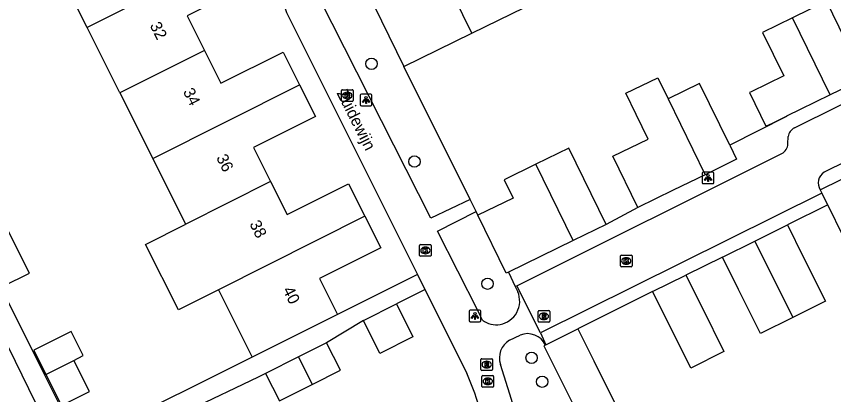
# Model space of a CAD drawing. Extents: x 157793 to 159380, y 380882 to 382313.
# Drawn here: x 158643.1 to 158713.3, y 381680 to 381712.5 of the extents above; entities that cross this region are included whole.
import ezdxf

# ---------------------------------------------------------------- set-up
doc = ezdxf.new("R2010")
doc.units = 0
for name, color, linetype in [('IMGEO_Boom', 7, 'Continuous'), ('IMGEO_Groenvoorziening', 7, 'Continuous'), ('IMGEO_Kolk', 7, 'Continuous'), ('IMGEO_Lichtpunt', 7, 'Continuous'), ('IMGEO_Muur', 7, 'Continuous'), ('IMGEO_Openbare_ruimte_label', 7, 'Continuous'), ('IMGEO_Pand', 7, 'Continuous'), ('IMGEO_Pand_nummerreeks', 7, 'Continuous'), ('IMGEO_Rijbaan_lokaal_open', 7, 'Continuous'), ('IMGEO_Rioolput', 7, 'Continuous'), ('IMGEO_Voetpad_open', 7, 'Continuous')]:
    doc.layers.add(name, color=color, linetype=linetype)

msp = doc.modelspace()

# ---------------------------------------------------------------- linework, layer by layer
at = {"layer": 'IMGEO_Boom'}
for centre in [(158673.638, 381708.459), (158677.327, 381700.058), (158683.606, 381689.565), (158687.389, 381683.204), (158688.296, 381681.148)]:
    msp.add_circle(centre, 0.489, dxfattribs=at)
at = {"layer": 'IMGEO_Groenvoorziening'}
for points in [[(158682.112, 381696.806), (158676.424, 381708.232)], [(158682.783, 381695.459), (158682.634, 381695.758)]]:
    msp.add_lwpolyline(points, dxfattribs=at)
at = {"layer": 'IMGEO_Kolk'}
for p, q in [((158671.062, 381705.305), (158671.062, 381706.157)), ((158671.137, 381706.231), (158671.989, 381706.231)), ((158672.063, 381706.157), (158672.063, 381705.305)), ((158671.573, 381705.451), (158671.548, 381705.451)), ((158671.55, 381706.011), (158671.575, 381706.011)), ((158671.989, 381705.231), (158671.137, 381705.231)), ((158677.767, 381692.001), (158677.767, 381692.853)), ((158677.842, 381692.927), (158678.694, 381692.927)), ((158678.768, 381692.853), (158678.768, 381692.001)), ((158678.278, 381692.147), (158678.253, 381692.147)), ((158678.255, 381692.707), (158678.28, 381692.707)), ((158678.694, 381691.927), (158677.842, 381691.927)), ((158695.018, 381691.096), (158695.018, 381691.948)), ((158695.093, 381692.022), (158695.945, 381692.022)), ((158695.506, 381691.802), (158695.531, 381691.802)), ((158696.019, 381691.948), (158696.019, 381691.096)), ((158695.945, 381691.022), (158695.093, 381691.022)), ((158695.529, 381691.242), (158695.504, 381691.242)), ((158683.126, 381680.752), (158683.126, 381681.604)), ((158683.201, 381681.678), (158684.053, 381681.678)), ((158684.127, 381681.604), (158684.127, 381680.752)), ((158683.637, 381680.898), (158683.612, 381680.898)), ((158683.614, 381681.458), (158683.639, 381681.458)), ((158684.053, 381680.678), (158683.201, 381680.678))]:
    msp.add_line(p, q, dxfattribs=at)
for points in [[(158671.062, 381705.305), (158671.062, 381706.157)], [(158671.137, 381706.231), (158671.989, 381706.231)], [(158672.063, 381706.157), (158672.063, 381705.305)], [(158671.383, 381705.931), (158671.506, 381705.931), (158671.506, 381705.78), (158671.636, 381705.931), (158671.8, 381705.931), (158671.654, 381705.78), (158671.807, 381705.531), (158671.655, 381705.531), (158671.57, 381705.695), (158671.506, 381705.628), (158671.506, 381705.531), (158671.383, 381705.531), (158671.383, 381705.931)], [(158671.989, 381705.231), (158671.137, 381705.231)], [(158677.767, 381692.001), (158677.767, 381692.853)], [(158677.842, 381692.927), (158678.694, 381692.927)], [(158678.768, 381692.853), (158678.768, 381692.001)], [(158678.088, 381692.627), (158678.211, 381692.627), (158678.211, 381692.476), (158678.341, 381692.627), (158678.505, 381692.627), (158678.359, 381692.476), (158678.512, 381692.227), (158678.36, 381692.227), (158678.275, 381692.391), (158678.211, 381692.324), (158678.211, 381692.227), (158678.088, 381692.227), (158678.088, 381692.627)], [(158678.694, 381691.927), (158677.842, 381691.927)], [(158695.018, 381691.096), (158695.018, 381691.948)], [(158695.093, 381692.022), (158695.945, 381692.022)], [(158695.339, 381691.722), (158695.462, 381691.722), (158695.462, 381691.571), (158695.592, 381691.722), (158695.756, 381691.722), (158695.61, 381691.571), (158695.763, 381691.322), (158695.611, 381691.322), (158695.526, 381691.486), (158695.462, 381691.419), (158695.462, 381691.322), (158695.339, 381691.322), (158695.339, 381691.722)], [(158696.019, 381691.948), (158696.019, 381691.096)], [(158695.945, 381691.022), (158695.093, 381691.022)], [(158683.126, 381680.752), (158683.126, 381681.604)], [(158683.201, 381681.678), (158684.053, 381681.678)], [(158684.127, 381681.604), (158684.127, 381680.752)], [(158683.447, 381681.378), (158683.57, 381681.378), (158683.57, 381681.227), (158683.7, 381681.378), (158683.864, 381681.378), (158683.718, 381681.227), (158683.871, 381680.978), (158683.719, 381680.978), (158683.634, 381681.142), (158683.57, 381681.075), (158683.57, 381680.978), (158683.447, 381680.978), (158683.447, 381681.378)], [(158684.053, 381680.678), (158683.201, 381680.678)]]:
    msp.add_lwpolyline(points, dxfattribs=at)
for centre, start, end in [((158671.139, 381706.155), 91.55205, 178.44795), ((158671.139, 381706.155), 91.55205, 178.44795), ((158671.987, 381706.155), 1.55205, 88.44795), ((158671.987, 381706.155), 1.55205, 88.44795), ((158671.139, 381705.307), 181.55205, 268.44795), ((158671.139, 381705.307), 181.55205, 268.44795), ((158671.987, 381705.307), 271.55205, 358.44795), ((158671.987, 381705.307), 271.55205, 358.44795), ((158677.844, 381692.851), 91.55205, 178.44795), ((158677.844, 381692.851), 91.55205, 178.44795), ((158678.692, 381692.851), 1.55205, 88.44795), ((158678.692, 381692.851), 1.55205, 88.44795), ((158677.844, 381692.003), 181.55205, 268.44795), ((158677.844, 381692.003), 181.55205, 268.44795), ((158678.692, 381692.003), 271.55205, 358.44795), ((158678.692, 381692.003), 271.55205, 358.44795), ((158695.095, 381691.946), 91.55205, 178.44795), ((158695.095, 381691.946), 91.55205, 178.44795), ((158695.943, 381691.946), 1.55205, 88.44795), ((158695.943, 381691.946), 1.55205, 88.44795), ((158695.095, 381691.098), 181.55205, 268.44795), ((158695.095, 381691.098), 181.55205, 268.44795), ((158695.943, 381691.098), 271.55205, 358.44795), ((158695.943, 381691.098), 271.55205, 358.44795), ((158683.203, 381681.602), 91.55205, 178.44795), ((158683.203, 381681.602), 91.55205, 178.44795), ((158684.051, 381681.602), 1.55205, 88.44795), ((158684.051, 381681.602), 1.55205, 88.44795), ((158683.203, 381680.754), 181.55205, 268.44795), ((158683.203, 381680.754), 181.55205, 268.44795), ((158684.051, 381680.754), 271.55205, 358.44795), ((158684.051, 381680.754), 271.55205, 358.44795)]:
    msp.add_arc(centre, 0.0765, start, end, dxfattribs=at)
for centre, major_axis, ratio, start_param, end_param in [((158671.549, 381705.731), (-0.387, 0.002), 0.722429, 4.712389, 7.853982), ((158671.574, 381705.731), (-0.39, 0.002), 0.717154, 1.570796, 4.712389), ((158678.254, 381692.427), (-0.387, 0.002), 0.722429, 4.712389, 7.853982), ((158678.279, 381692.427), (-0.39, 0.002), 0.717154, 1.570796, 4.712389), ((158695.505, 381691.522), (-0.387, 0.002), 0.722429, 4.712389, 7.853982), ((158695.53, 381691.522), (-0.39, 0.002), 0.717154, 1.570796, 4.712389), ((158683.613, 381681.178), (-0.387, 0.002), 0.722429, 4.712389, 7.853982), ((158683.638, 381681.178), (-0.39, 0.002), 0.717154, 1.570796, 4.712389)]:
    msp.add_ellipse(centre, major_axis=major_axis, ratio=ratio, start_param=start_param, end_param=end_param, dxfattribs=at)
at = {"layer": 'IMGEO_Lichtpunt'}
for p, q in [((158672.682, 381705.759), (158672.682, 381704.952)), ((158672.682, 381705.759), (158672.682, 381704.952)), ((158673.584, 381705.854), (158672.776, 381705.854)), ((158673.584, 381705.854), (158672.776, 381705.854)), ((158673.678, 381704.952), (158673.678, 381705.759)), ((158673.678, 381704.952), (158673.678, 381705.759)), ((158672.776, 381704.858), (158673.584, 381704.858)), ((158672.776, 381704.858), (158673.584, 381704.858)), ((158702.038, 381699.062), (158702.038, 381698.255)), ((158702.038, 381699.062), (158702.038, 381698.255)), ((158702.94, 381699.157), (158702.132, 381699.157)), ((158702.94, 381699.157), (158702.132, 381699.157)), ((158703.034, 381698.255), (158703.034, 381699.062)), ((158703.034, 381698.255), (158703.034, 381699.062)), ((158702.132, 381698.161), (158702.94, 381698.161)), ((158702.132, 381698.161), (158702.94, 381698.161)), ((158682.025, 381687.203), (158682.025, 381686.396)), ((158682.025, 381687.203), (158682.025, 381686.396)), ((158682.927, 381687.298), (158682.119, 381687.298)), ((158682.927, 381687.298), (158682.119, 381687.298)), ((158683.021, 381686.396), (158683.021, 381687.203)), ((158683.021, 381686.396), (158683.021, 381687.203)), ((158682.119, 381686.302), (158682.927, 381686.302)), ((158682.119, 381686.302), (158682.927, 381686.302))]:
    msp.add_line(p, q, dxfattribs=at)
for points in [[(158673.056, 381705.423), (158673.095, 381705.395), (158672.907, 381705.133), (158672.869, 381705.16), (158673.056, 381705.423)], [(158673.158, 381705.375), (158673.205, 381705.375), (158673.205, 381705.053), (158673.158, 381705.053), (158673.158, 381705.375)], [(158673.268, 381705.395), (158673.306, 381705.422), (158673.493, 381705.16), (158673.454, 381705.132), (158673.268, 381705.395)], [(158702.412, 381698.726), (158702.451, 381698.698), (158702.263, 381698.436), (158702.225, 381698.463), (158702.412, 381698.726)], [(158702.514, 381698.678), (158702.561, 381698.678), (158702.561, 381698.356), (158702.514, 381698.356), (158702.514, 381698.678)], [(158702.624, 381698.698), (158702.662, 381698.725), (158702.849, 381698.463), (158702.81, 381698.435), (158702.624, 381698.698)], [(158682.399, 381686.867), (158682.438, 381686.839), (158682.25, 381686.577), (158682.212, 381686.604), (158682.399, 381686.867)], [(158682.501, 381686.819), (158682.548, 381686.819), (158682.548, 381686.497), (158682.501, 381686.497), (158682.501, 381686.819)], [(158682.611, 381686.839), (158682.649, 381686.866), (158682.836, 381686.604), (158682.797, 381686.576), (158682.611, 381686.839)]]:
    msp.add_lwpolyline(points, dxfattribs=at)
for centre in [(158673.181, 381705.557), (158702.537, 381698.86), (158682.524, 381687.001)]:
    msp.add_circle(centre, 0.0994, dxfattribs=at)
for centre, start, end in [((158672.776, 381705.759), 90, 180), ((158672.776, 381705.759), 90, 180), ((158673.584, 381705.759), 0, 90), ((158673.584, 381705.759), 0, 90), ((158672.776, 381704.952), 180, 270), ((158672.776, 381704.952), 180, 270), ((158673.584, 381704.952), 270, 0), ((158673.584, 381704.952), 270, 360), ((158702.132, 381699.062), 90, 180), ((158702.132, 381699.062), 90, 180), ((158702.94, 381699.062), 0, 90), ((158702.94, 381699.062), 0, 90), ((158702.132, 381698.255), 180, 270), ((158702.132, 381698.255), 180, 270), ((158702.94, 381698.255), 270, 0), ((158702.94, 381698.255), 270, 360), ((158682.119, 381687.203), 90, 180), ((158682.119, 381687.203), 90, 180), ((158682.927, 381687.203), 0, 90), ((158682.927, 381687.203), 0, 90), ((158682.119, 381686.396), 180, 270), ((158682.119, 381686.396), 180, 270), ((158682.927, 381686.396), 270, 0), ((158682.927, 381686.396), 270, 360)]:
    msp.add_arc(centre, 0.0946, start, end, dxfattribs=at)
at = {"layer": 'IMGEO_Muur'}
msp.add_lwpolyline([(158680.945, 381683.653), (158681.834, 381681.877)], dxfattribs=at)
msp.add_arc((158649.963, 381668.601), 34.526, 10.34907, 22.61497, dxfattribs=at)
at = {"layer": 'IMGEO_Pand'}
for points in [[(158682.263, 381711.081), (158678.431, 381718.934)], [(158649.227, 381711.582), (158646.331, 381717.367)], [(158661.865, 381717.927), (158649.227, 381711.582)], [(158661.865, 381717.927), (158663.192, 381715.276), (158657.807, 381712.58), (158659.303, 381709.592)], [(158672.592, 381716.085), (158676.424, 381708.232)], [(158682.263, 381711.081), (158687.952, 381713.857)], [(158715.931, 381707.202), (158712.697, 381713.83), (158709.789, 381712.411)], [(158709.789, 381712.411), (158707.216, 381711.155), (158709.038, 381707.422), (158706.245, 381706.059), (158706.087, 381705.991), (158707.503, 381703.089), (158708.068, 381703.365), (158709.259, 381703.946)], [(158713.024, 381705.783), (158709.789, 381712.411)], [(158652.046, 381705.949), (158649.227, 381711.582)], [(158676.424, 381708.232), (158682.263, 381711.081)], [(158659.303, 381709.592), (158652.046, 381705.949)], [(158659.303, 381709.592), (158660.707, 381706.786), (158666.049, 381709.46), (158667.461, 381706.638)], [(158696.514, 381696.119), (158694.371, 381700.515), (158697.407, 381701.996), (158696.378, 381704.104), (158695.489, 381705.926), (158698.218, 381707.258), (158699.107, 381705.436)], [(158715.931, 381707.202), (158713.024, 381705.783)], [(158654.866, 381700.315), (158667.461, 381706.638)], [(158667.461, 381706.638), (158668.821, 381703.922), (158663.513, 381701.265), (158664.977, 381698.341)], [(158704.399, 381701.46), (158701.814, 381706.757), (158699.107, 381705.436)], [(158652.046, 381705.949), (158654.866, 381700.315)], [(158699.107, 381705.436), (158702.282, 381698.933)], [(158713.024, 381705.783), (158710.45, 381704.527), (158709.339, 381703.985), (158709.259, 381703.946)], [(158693.779, 381694.656), (158690.583, 381701.206), (158687.755, 381699.826)], [(158704.399, 381701.46), (158704.988, 381700.254), (158702.282, 381698.933)], [(158657.686, 381694.68), (158654.866, 381700.315)], [(158687.755, 381699.826), (158685.031, 381698.496), (158685.796, 381696.929), (158682.783, 381695.459)], [(158690.951, 381693.276), (158687.755, 381699.826)], [(158712.167, 381697.62), (158717.615, 381700.328)], [(158717.615, 381700.328), (158720.371, 381694.785), (158717.658, 381693.436), (158718.111, 381692.524), (158715.376, 381691.164), (158714.172, 381693.587), (158712.807, 381696.333)], [(158702.282, 381698.933), (158699.552, 381697.601), (158696.514, 381696.119)], [(158664.977, 381698.341), (158657.686, 381694.68)], [(158664.977, 381698.341), (158666.391, 381695.516), (158671.67, 381698.159), (158673.073, 381695.356)], [(158712.167, 381697.62), (158712.307, 381697.338)], [(158712.807, 381696.333), (158712.307, 381697.338)], [(158673.073, 381695.356), (158660.506, 381689.047)], [(158673.073, 381695.356), (158674.43, 381692.646), (158669.172, 381690.014), (158670.716, 381686.929)], [(158685.402, 381690.569), (158685.214, 381690.477), (158682.783, 381695.459)], [(158640.113, 381693.125), (158641.486, 381690.38), (158641.902, 381689.549), (158642.004, 381689.346), (158644.275, 381690.482), (158644.173, 381690.686), (158642.383, 381694.262)], [(158660.506, 381689.047), (158657.061, 381687.317), (158654.235, 381692.947), (158657.686, 381694.68)], [(158693.779, 381694.656), (158690.951, 381693.276)], [(158706.56, 381693.233), (158709.346, 381694.618)], [(158709.346, 381694.618), (158710.713, 381691.867), (158712.606, 381688.06), (158709.818, 381686.675)], [(158690.951, 381693.276), (158685.402, 381690.569)], [(158703.769, 381691.846), (158706.56, 381693.233)], [(158706.56, 381693.233), (158709.818, 381686.675)], [(158709.818, 381686.675), (158707.029, 381685.289), (158705.144, 381689.08), (158703.769, 381691.846)], [(158700.637, 381690.312), (158702.021, 381687.527), (158703.903, 381683.74), (158701.046, 381682.32), (158699.157, 381686.121), (158697.78, 381688.891)], [(158697.78, 381688.891), (158700.637, 381690.312)], [(158660.506, 381689.047), (158663.399, 381683.267)], [(158675.777, 381687.83), (158677.195, 381684.997), (158674.363, 381683.58), (158672.945, 381686.413)], [(158672.945, 381686.413), (158675.777, 381687.83)], [(158670.716, 381686.929), (158666.245, 381684.691), (158663.399, 381683.267)], [(158648.084, 381682.985), (158648.897, 381683.393), (158647.859, 381685.462), (158644.643, 381683.848), (158645.682, 381681.779)], [(158688.619, 381684.317), (158691.367, 381685.683)], [(158691.367, 381685.683), (158692.736, 381682.929), (158694.647, 381679.086), (158691.729, 381677.635)], [(158669.778, 381684.496), (158667.365, 381683.277)], [(158668.55, 381680.917), (158670.969, 381682.139), (158669.778, 381684.496)], [(158688.58, 381684.297), (158688.619, 381684.317)], [(158688.58, 381684.297), (158688.45, 381684.233), (158691.729, 381677.635)], [(158645.682, 381681.779), (158648.084, 381682.985)], [(158645.682, 381681.779), (158647.019, 381679.114), (158649.421, 381680.32), (158648.084, 381682.985)], [(158667.365, 381683.277), (158664.546, 381681.853)], [(158667.365, 381683.277), (158668.55, 381680.917)], [(158664.546, 381681.853), (158665.737, 381679.495), (158668.55, 381680.917)]]:
    msp.add_lwpolyline(points, dxfattribs=at)
at = {"layer": 'IMGEO_Rijbaan_lokaal_open'}
for points in [[(158727.883, 381743.938), (158742.542, 381714.125), (158739.868, 381712.854), (158739.907, 381712.76), (158722.079, 381703.87), (158712.507, 381699.141)], [(158709.951, 381702.964), (158736.437, 381716.135), (158723.284, 381742.953)], [(158709.4, 381701.578), (158709.417, 381702.206)], [(158686.124, 381689.391), (158708.859, 381700.74)], [(158712.307, 381697.338), (158688.15, 381685.346)], [(158688.15, 381685.346), (158686.124, 381689.391)]]:
    msp.add_lwpolyline(points, dxfattribs=at)
for centre, radius, start, end in [((158710.498, 381702.012), 1.098, 119.86627, 169.80545), ((158708.407, 381701.626), 0.994, 297.05262, 357.25604), ((158713.104, 381698.209), 1.107, 122.64346, 212.15537)]:
    msp.add_arc(centre, radius, start, end, dxfattribs=at)
at = {"layer": 'IMGEO_Rioolput'}
for p, q in [((158687.944, 381686.342), (158687.944, 381687.194)), ((158688.019, 381687.268), (158688.871, 381687.268)), ((158688.945, 381687.194), (158688.945, 381686.342)), ((158688.455, 381686.488), (158688.43, 381686.488)), ((158688.432, 381687.048), (158688.457, 381687.048)), ((158688.871, 381686.268), (158688.019, 381686.268)), ((158683.032, 381682.197), (158683.032, 381683.049)), ((158683.107, 381683.123), (158683.959, 381683.123)), ((158684.033, 381683.049), (158684.033, 381682.197)), ((158683.543, 381682.343), (158683.518, 381682.343)), ((158683.52, 381682.903), (158683.545, 381682.903)), ((158683.959, 381682.123), (158683.107, 381682.123))]:
    msp.add_line(p, q, dxfattribs=at)
for points in [[(158687.944, 381686.342), (158687.944, 381687.194)], [(158688.019, 381687.268), (158688.871, 381687.268)], [(158688.945, 381687.194), (158688.945, 381686.342)], [(158688.533, 381686.966), (158688.281, 381686.968), (158688.281, 381686.568)], [(158688.281, 381686.568), (158688.405, 381686.568), (158688.405, 381686.73), (158688.416, 381686.73)], [(158688.459, 381686.887), (158688.405, 381686.887), (158688.405, 381686.806)], [(158688.405, 381686.806), (158688.457, 381686.806)], [(158688.463, 381686.701), (158688.534, 381686.568), (158688.674, 381686.568), (158688.609, 381686.694)], [(158688.871, 381686.268), (158688.019, 381686.268)], [(158683.032, 381682.197), (158683.032, 381683.049)], [(158683.107, 381683.123), (158683.959, 381683.123)], [(158684.033, 381683.049), (158684.033, 381682.197)], [(158683.621, 381682.821), (158683.369, 381682.823), (158683.369, 381682.423)], [(158683.369, 381682.423), (158683.493, 381682.423), (158683.493, 381682.585), (158683.504, 381682.585)], [(158683.547, 381682.742), (158683.493, 381682.742), (158683.493, 381682.661)], [(158683.493, 381682.661), (158683.545, 381682.661)], [(158683.551, 381682.556), (158683.622, 381682.423), (158683.762, 381682.423), (158683.697, 381682.549)], [(158683.959, 381682.123), (158683.107, 381682.123)]]:
    msp.add_lwpolyline(points, dxfattribs=at)
for centre, radius, start, end in [((158688.021, 381687.192), 0.0765, 91.55205, 178.44795), ((158688.021, 381687.192), 0.0765, 91.55205, 178.44795), ((158688.869, 381687.192), 0.0765, 1.55205, 88.44795), ((158688.869, 381687.192), 0.0765, 1.55205, 88.44795), ((158688.415, 381686.677), 0.0533, 26.02933, 88.69889), ((158688.441, 381686.995), 0.19, 274.7715, 282.96867), ((158688.465, 381686.791), 0.0964, 77.00612, 93.18647), ((158688.479, 381686.848), 0.0378, 276.66336, 79.67722), ((158688.532, 381686.856), 0.109, 350.36119, 89.41601), ((158688.53, 381686.856), 0.112, 277.58423, 350.98172), ((158688.514, 381686.641), 0.108, 29.51342, 73.79051), ((158688.021, 381686.344), 0.0765, 181.55205, 268.44795), ((158688.021, 381686.344), 0.0765, 181.55205, 268.44795), ((158688.869, 381686.344), 0.0765, 271.55205, 358.44795), ((158688.869, 381686.344), 0.0765, 271.55205, 358.44795), ((158683.109, 381683.047), 0.0765, 91.55205, 178.44795), ((158683.109, 381683.047), 0.0765, 91.55205, 178.44795), ((158683.957, 381683.047), 0.0765, 1.55205, 88.44795), ((158683.957, 381683.047), 0.0765, 1.55205, 88.44795), ((158683.503, 381682.532), 0.0533, 26.02933, 88.69889), ((158683.529, 381682.85), 0.19, 274.7715, 282.96867), ((158683.553, 381682.646), 0.0964, 77.00612, 93.18647), ((158683.567, 381682.703), 0.0378, 276.66336, 79.67722), ((158683.62, 381682.711), 0.109, 350.36119, 89.41601), ((158683.618, 381682.711), 0.112, 277.58423, 350.98172), ((158683.602, 381682.496), 0.108, 29.51342, 73.79051), ((158683.109, 381682.199), 0.0765, 181.55205, 268.44795), ((158683.109, 381682.199), 0.0765, 181.55205, 268.44795), ((158683.957, 381682.199), 0.0765, 271.55205, 358.44795), ((158683.957, 381682.199), 0.0765, 271.55205, 358.44795)]:
    msp.add_arc(centre, radius, start, end, dxfattribs=at)
for centre, major_axis, ratio, start_param, end_param in [((158688.431, 381686.768), (-0.387, 0.002), 0.722429, 4.712389, 7.853982), ((158688.456, 381686.768), (-0.39, 0.002), 0.717154, 1.570796, 4.712389), ((158683.519, 381682.623), (-0.387, 0.002), 0.722429, 4.712389, 7.853982), ((158683.544, 381682.623), (-0.39, 0.002), 0.717154, 1.570796, 4.712389)]:
    msp.add_ellipse(centre, major_axis=major_axis, ratio=ratio, start_param=start_param, end_param=end_param, dxfattribs=at)
at = {"layer": 'IMGEO_Voetpad_open'}
for points in [[(158682.112, 381696.806), (158678.745, 381695.196), (158669.211, 381714.04), (158665.444, 381725.86), (158670.761, 381728.409)], [(158662.057, 381725.33), (158662.25, 381725.422), (158666.337, 381712.866), (158666.446, 381712.634), (158677.586, 381690.366)], [(158709.259, 381703.946), (158709.27, 381703.929), (158704.399, 381701.46)], [(158663.399, 381683.267), (158650.616, 381676.871), (158648.53, 381675.827), (158645.589, 381681.705), (158636.265, 381700.34), (158638.194, 381701.307), (158637.428, 381702.835)], [(158623.303, 381693.842), (158634.853, 381699.632), (158648.862, 381670.999), (158651.586, 381658.263)], [(158682.634, 381695.758), (158682.112, 381696.806)], [(158712.807, 381696.333), (158709.346, 381694.618)], [(158683.172, 381686.446), (158682.981, 381686.827), (158682.787, 381687.207), (158679.303, 381694.094), (158682.634, 381695.758)], [(158696.514, 381696.119), (158693.779, 381694.656)], [(158703.769, 381691.846), (158700.637, 381690.312)], [(158677.586, 381690.366), (158670.716, 381686.929)], [(158678.238, 381689.062), (158677.586, 381690.366)], [(158685.402, 381690.569), (158685.982, 381689.333)], [(158685.982, 381689.333), (158686.124, 381689.391)], [(158685.982, 381689.333), (158686.197, 381688.875)], [(158678.238, 381689.062), (158675.777, 381687.83)], [(158681.834, 381681.877), (158680.945, 381683.653), (158678.238, 381689.062)], [(158697.78, 381688.891), (158691.367, 381685.683)], [(158672.945, 381686.413), (158669.778, 381684.496)], [(158685.49, 381684.707), (158686.397, 381685.153)], [(158688.15, 381685.346), (158688.619, 381684.317)], [(158691.746, 381677.55), (158686.45, 381676.715), (158686.326, 381677.239), (158685.657, 381679.621), (158684.713, 381682.633)], [(158664.546, 381681.853), (158663.907, 381681.53), (158658.044, 381678.727)]]:
    msp.add_lwpolyline(points, dxfattribs=at)
for centre, radius, start, end in [((158684.336, 381688.069), 2.028, 279.79926, 23.42154), ((158684.368, 381688.029), 1.984, 232.93185, 279.08502), ((158687.035, 381683.569), 1.708, 25.24347, 111.93416), ((158686.358, 381683.199), 1.74, 119.93022, 198.99402), ((158649.963, 381668.601), 34.526, 10.34907, 22.61497)]:
    msp.add_arc(centre, radius, start, end, dxfattribs=at)

# ---------------------------------------------------------------- texts
at = {"layer": 'IMGEO_Openbare_ruimte_label'}
msp.add_text('Zuidewijn', height=1, rotation=296.6163, dxfattribs=at).set_placement((158670.625, 381705.953))
at = {"layer": 'IMGEO_Pand_nummerreeks'}
for s, rotation, p in [('32', 296.6598, (158654.58, 381711.758)), ('34', 296.6598, (158657.432, 381706.075)), ('36', 296.65952, (158660.284, 381700.395)), ('38', 296.65952, (158663.138, 381694.713)), ('40', 296.6598, (158665.989, 381689.033))]:
    msp.add_text(s, height=1, rotation=rotation, dxfattribs=at).set_placement(p)

doc.saveas('drawing.dxf')
